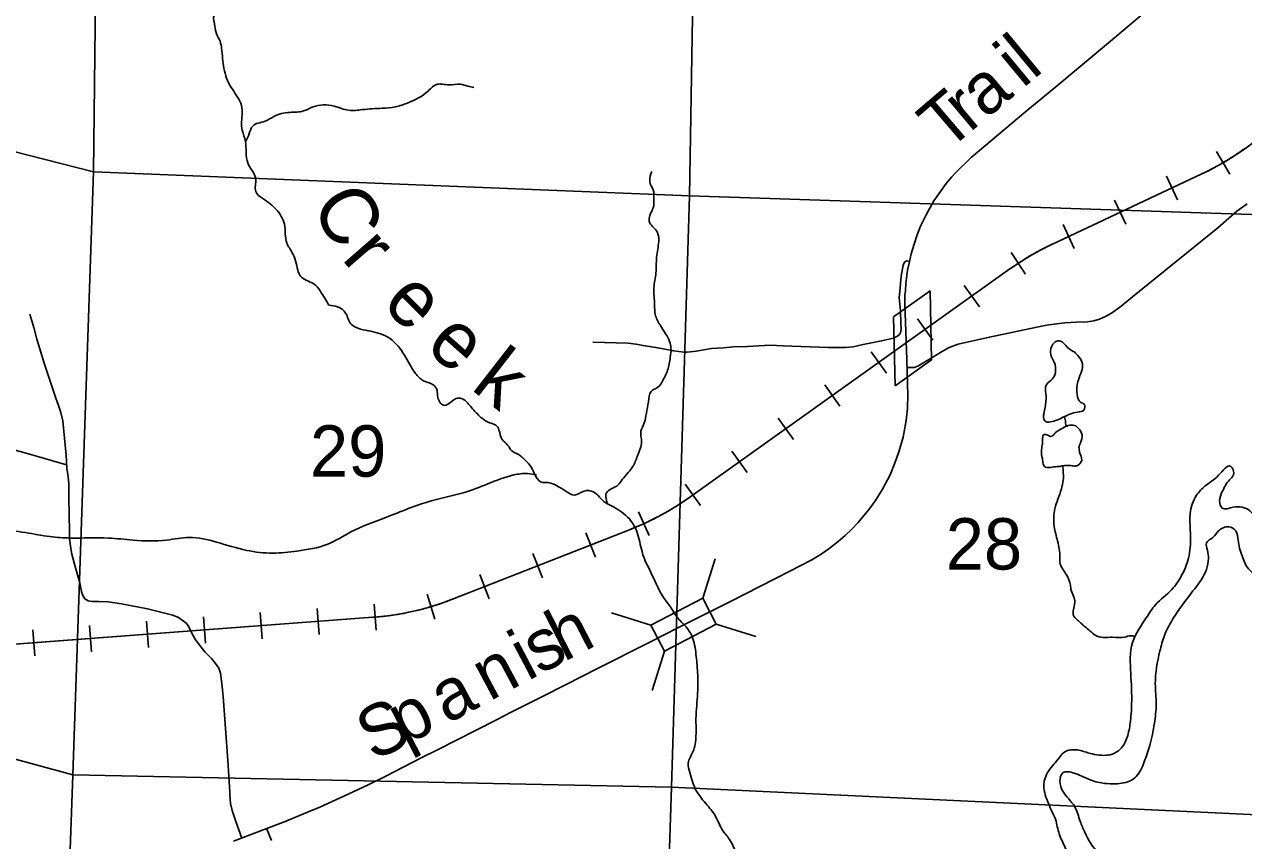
# Model space of a CAD drawing. Extents: x 1219626 to 1426462, y 456797 to 752399.
# Drawn here: x 1284050 to 1294732, y 632917 to 640071 of the extents above; entities that cross this region are included whole.
import ezdxf

# ---------------------------------------------------------------- set-up
doc = ezdxf.new("R2010")
doc.units = 0
for name, color, linetype in [('Bridges', 7, 'Continuous'), ('Lakes and Ponds', 7, 'Continuous'), ('Local Roads Improved', 7, 'Continuous'), ('Local Roads Paved', 7, 'Continuous'), ('Narrow River Creek and Branch and Slough', 7, 'Continuous'), ('Narrow River Creek and Branch and Slough Text', 7, 'Continuous'), ('Railroads', 7, 'Continuous'), ('Section Lines', 7, 'Continuous'), ('Section Numbers', 7, 'Continuous'), ('Uninventoried Roads and Features', 7, 'Continuous'), ('US Highways Related Text', 7, 'Continuous'), ('US Routes Highway Center Lines', 7, 'Continuous')]:
    doc.layers.add(name, color=color, linetype=linetype)

msp = doc.modelspace()

# ---------------------------------------------------------------- linework, layer by layer
at = {"layer": 'Bridges'}
for p, q in [((1291665, 637507), (1291986, 637735)), ((1291986, 637735), (1291998, 637130)), ((1291998, 637130), (1291986, 637735)), ((1291678, 636902), (1291665, 637507)), ((1291665, 637507), (1291678, 636902)), ((1291998, 637130), (1291678, 636902)), ((1289993, 635041), (1290101, 635386)), ((1289539, 634804), (1289193, 634912)), ((1290111, 634814), (1290457, 634706)), ((1289657, 634577), (1289549, 634232))]:
    msp.add_line(p, q, dxfattribs=at)
msp.add_lwpolyline([(1289539, 634804), (1289993, 635041), (1290111, 634814), (1289657, 634577)], close=True, dxfattribs=at)
at = {"layer": 'Lakes and Ponds'}
for points in [[(1293085, 633104), (1293007, 633280), (1292985, 633356), (1292992, 633463), (1293069, 633586), (1293117, 633642), (1293153, 633687), (1293262, 633713), (1293367, 633687), (1293528, 633665), (1293575, 633673), (1293651, 633718), (1293712, 633824), (1293738, 633947), (1293751, 634116), (1293743, 634381), (1293759, 634654), (1293879, 634870), (1293959, 634983), (1294104, 635119), (1294184, 635232), (1294248, 635392), (1294264, 635489), (1294264, 635655), (1294264, 635783), (1294320, 635944), (1294393, 636024), (1294513, 636119), (1294619, 636197), (1294644, 636123), (1294609, 636080), (1294545, 635976), (1294521, 635895), (1294545, 635831), (1294641, 635839), (1294786, 635807), (1294850, 635695), (1294858, 635606), (1294890, 635542), (1294986, 635470), (1295075, 635486), (1295107, 635558), (1295123, 635631), (1295195, 635815), (1295299, 635984), (1295556, 636120), (1295797, 636265), (1295998, 636385), (1296126, 636514), (1296207, 636700), (1296166, 636835), (1296222, 637011), (1296383, 637084), (1296591, 637100), (1296728, 637092), (1296904, 637092), (1297041, 637020), (1297089, 636939), (1297153, 636859), (1297274, 636819), (1297372, 636835), (1297460, 636916), (1297484, 637061), (1297548, 637109), (1297660, 637053), (1297752, 636945), (1297789, 636884), (1297837, 636876), (1297862, 636938), (1297937, 636988), (1298093, 636910), (1298134, 636772), (1298158, 636595), (1298228, 636519), (1298385, 636504), (1298471, 636531), (1298587, 636622), (1298663, 636708), (1298711, 636871), (1298776, 636956), (1298807, 637027), (1298811, 637155), (1298836, 637315), (1298848, 637342), (1298891, 637455), (1298901, 637548), (1298888, 637671), (1298816, 637775), (1298784, 637952), (1298792, 638145), (1298824, 638362)], [(1293249, 637200), (1293211, 637222), (1293184, 637244), (1293144, 637287), (1293106, 637298), (1293069, 637278), (1293044, 637231), (1293047, 637162), (1293069, 637116)], [(1293069, 637116), (1293082, 637082), (1293084, 637036), (1293078, 636998), (1293042, 636951), (1293002, 636909), (1292995, 636871), (1293000, 636829), (1293000, 636771), (1292993, 636716), (1292982, 636660), (1292980, 636625), (1292995, 636591), (1293038, 636587), (1293149, 636627), (1293277, 636673), (1293331, 636691), (1293337, 636740), (1293304, 636760), (1293273, 636827), (1293284, 636956), (1293311, 637029), (1293320, 637096), (1293289, 637156), (1293249, 637200)], [(1297970, 636635), (1297994, 636707), (1297930, 636778), (1297891, 636750), (1297781, 636703), (1297729, 636707), (1297638, 636764), (1297609, 636835), (1297571, 636871), (1297550, 636785), (1297456, 636699), (1297320, 636675), (1297103, 636675), (1296971, 636792), (1296960, 636807), (1296878, 636892), (1296606, 636964), (1296453, 636956), (1296373, 636907), (1296325, 636819), (1296341, 636715), (1296349, 636562), (1296317, 636465), (1296196, 636327), (1295956, 636201), (1295699, 636040), (1295539, 635952), (1295450, 635888), (1295386, 635799), (1295322, 635663), (1295300, 635501), (1295215, 635330), (1295175, 635287), (1294994, 635220), (1294845, 635245), (1294776, 635298), (1294719, 635412), (1294683, 635550), (1294664, 635631), (1294600, 635668), (1294511, 635631), (1294463, 635575), (1294407, 635526), (1294415, 635462), (1294423, 635390), (1294406, 635294), (1294303, 635125), (1294182, 634964), (1294102, 634844), (1294038, 634715), (1293998, 634579), (1293958, 634290), (1293966, 634113), (1293950, 633945), (1293910, 633752), (1293861, 633607), (1293791, 633479), (1293733, 633439), (1293589, 633415), (1293487, 633422), (1293356, 633463), (1293315, 633482), (1293248, 633508), (1293147, 633511), (1293123, 633439), (1293147, 633351), (1293252, 633214), (1293300, 633086), (1293341, 632991), (1293466, 632816), (1293589, 632783), (1293837, 632716), (1293990, 632652), (1294194, 632561), (1294291, 632490), (1294393, 632377), (1294434, 632251), (1294423, 632081), (1294370, 631969), (1294294, 631896), (1294206, 631864), (1294078, 631888), (1293998, 631872), (1293982, 631776), (1294054, 631704), (1294116, 631694), (1294194, 631652), (1294255, 631519), (1294239, 631407), (1294182, 631278), (1294086, 631182)], [(1292960, 636296), (1292960, 636320), (1292964, 636367), (1292971, 636429), (1292980, 636474), (1293007, 636474), (1293040, 636460), (1293060, 636467), (1293078, 636487), (1293109, 636511), (1293160, 636540), (1293209, 636558), (1293262, 636551), (1293286, 636529), (1293317, 636474), (1293302, 636405), (1293289, 636362)], [(1293289, 636362), (1293295, 636320), (1293313, 636251), (1293277, 636205), (1293249, 636200), (1293209, 636205), (1293149, 636202), (1293113, 636196), (1293055, 636191), (1292995, 636191), (1292975, 636220), (1292969, 636267), (1292960, 636296)], [(1292710, 626182), (1292796, 626223), (1293045, 626359), (1293208, 626486), (1293267, 626583), (1293279, 626789), (1293272, 626881), (1293260, 626951), (1293310, 627131), (1293348, 627266), (1293374, 627379), (1293357, 627467), (1293333, 627491), (1293261, 627491), (1293173, 627425), (1293093, 627339), (1292990, 627302), (1292917, 627295), (1292865, 627326), (1292812, 627483), (1292836, 627579), (1292924, 627716), (1292996, 627949), (1293028, 628073), (1293087, 628215), (1293125, 628286), (1293109, 628406), (1293053, 628479), (1292908, 628511), (1292764, 628511), (1292683, 628559), (1292667, 628647), (1292691, 628744), (1292715, 628792), (1292804, 628856), (1292908, 628864), (1292980, 628832), (1293045, 628824), (1293157, 628896), (1293241, 629018), (1293308, 629276), (1293310, 629355), (1293253, 629506), (1293121, 629720), (1293061, 629805), (1293042, 630001), (1293069, 630101), (1293125, 630221), (1293197, 630277), (1293285, 630341), (1293310, 630482), (1293286, 630538), (1293245, 630630), (1293229, 630703), (1293232, 630851), (1293285, 630952), (1293349, 631073), (1293390, 631241), (1293424, 631324), (1293540, 631310), (1293606, 631265), (1293751, 631196), (1293788, 631187), (1293869, 631215), (1293959, 631305), (1294040, 631402), (1294072, 631466), (1294056, 631514), (1293984, 631543), (1293811, 631673), (1293773, 631803), (1293791, 631932), (1293886, 632040), (1293991, 632050), (1294109, 632057), (1294185, 632076), (1294204, 632102), (1294223, 632216), (1294201, 632289), (1294103, 632382), (1293965, 632457), (1293879, 632494), (1293733, 632524), (1293638, 632566), (1293535, 632610), (1293462, 632622), (1293309, 632670), (1293229, 632743), (1293168, 632856), (1293117, 632975), (1293085, 633104)]]:
    msp.add_spline(points, degree=3, dxfattribs=at)
at = {"layer": 'Local Roads Improved'}
for points in [[(1294764, 638499), (1294672, 638435), (1294507, 638289), (1294093, 637955), (1293758, 637684), (1293658, 637601), (1293583, 637546), (1293528, 637513), (1293468, 637487), (1293421, 637472), (1293363, 637465), (1293267, 637460), (1293165, 637455), (1293024, 637437), (1292977, 637430), (1292505, 637330), (1292322, 637289), (1292231, 637268), (1292153, 637239), (1292084, 637201), (1292010, 637155), (1291951, 637118), (1291877, 637076), (1291845, 637063), (1291793, 637063)], [(1291797, 637997), (1291778, 637999), (1291761, 637988), (1291750, 637961), (1291732, 637863), (1291720, 637734), (1291714, 637678), (1291725, 637559), (1291730, 637451), (1291732, 637397), (1291724, 637360), (1291700, 637338), (1291664, 637320), (1291560, 637297), (1291400, 637264), (1291310, 637244), (1291245, 637239), (1291092, 637239), (1290696, 637253), (1290585, 637260), (1290386, 637249), (1290263, 637245), (1290175, 637237), (1290070, 637229), (1289936, 637207), (1289858, 637199), (1289826, 637199), (1289739, 637209), (1289601, 637235), (1289489, 637255), (1289407, 637269), (1289341, 637278), (1289236, 637279), (1289030, 637287)], [(1285444, 634841), (1285401, 634873), (1285350, 634893), (1285128, 634948), (1284900, 634991), (1284785, 635009), (1284703, 635013), (1284646, 635013), (1284608, 635020), (1284579, 635035), (1284562, 635064), (1284550, 635101), (1284536, 635176), (1284489, 635340), (1284467, 635428), (1284456, 635477), (1284446, 635561), (1284446, 635616), (1284442, 635783), (1284438, 635909), (1284439, 636044), (1284434, 636104), (1284422, 636182), (1284415, 636295), (1284401, 636443), (1284387, 636596), (1284369, 636670), (1284348, 636731), (1284325, 636795), (1284225, 637092), (1284160, 637311), (1284132, 637414), (1284098, 637532)], [(1284420, 636212), (1284026, 636324), (1283616, 636429), (1282955, 636591), (1282358, 636746), (1281960, 636839), (1281921, 636848), (1281903, 636863), (1281889, 636877), (1281893, 636896), (1281929, 637354)]]:
    msp.add_lwpolyline(points, dxfattribs=at)
at = {"layer": 'Local Roads Paved'}
msp.add_lwpolyline([(1285955, 632938), (1285902, 633084), (1285869, 633180), (1285857, 633243), (1285850, 633319), (1285850, 633343), (1285833, 633618), (1285790, 634181), (1285781, 634294), (1285768, 634384), (1285753, 634428), (1285725, 634469), (1285688, 634513), (1285630, 634573), (1285586, 634627), (1285546, 634682), (1285518, 634736), (1285492, 634790), (1285472, 634817), (1285449, 634837), (1285444, 634841)], dxfattribs=at)
at = {"layer": 'Narrow River Creek and Branch and Slough'}
for points in [[(1286718, 637610), (1286641, 637735), (1286585, 637798), (1286523, 637826), (1286467, 637868), (1286446, 637917), (1286425, 638000), (1286397, 638070), (1286349, 638153), (1286328, 638321), (1286258, 638446), (1286140, 638544), (1286077, 638606), (1286077, 638718), (1286042, 638794), (1286007, 638857), (1285986, 639045), (1285959, 639143), (1285952, 639219), (1285959, 639296), (1285945, 639380), (1285861, 639519), (1285798, 639686), (1285778, 639860), (1285764, 639923), (1285729, 640000), (1285715, 640076), (1285708, 640132), (1285750, 640216), (1285757, 640278), (1285757, 640348), (1285771, 640446), (1285778, 640536), (1285833, 640648), (1285896, 640745), (1285952, 640801), (1286021, 640877), (1286070, 640954), (1286112, 641038), (1286216, 641135), (1286300, 641170), (1286460, 641205), (1286634, 641247), (1286759, 641295), (1286843, 641337), (1286954, 641428), (1287010, 641491), (1287059, 641532), (1287149, 641574), (1287177, 641686), (1287177, 641769), (1287107, 641839), (1287003, 641950), (1286947, 642048), (1286919, 642139), (1286961, 642313), (1287017, 642460), (1287163, 642641), (1287233, 642731), (1287268, 642843), (1287261, 642912), (1287184, 642954), (1287121, 642961), (1287031, 642926), (1286961, 642933), (1286878, 643017), (1286794, 643121), (1286766, 643198), (1286759, 643365), (1286836, 643484), (1286892, 643567), (1287114, 643700), (1287268, 643735), (1287344, 643783), (1287463, 643811), (1287602, 643853), (1287678, 643895), (1287727, 643951), (1287762, 644090), (1287776, 644201), (1287832, 644306), (1288034, 644501), (1288117, 644598), (1288208, 644717), (1288229, 644884), (1288235, 644996), (1288270, 645135), (1288277, 645281), (1288256, 645407), (1288249, 645588), (1288263, 645727)], [(1285987, 639041), (1286020, 639114), (1286050, 639180), (1286158, 639222), (1286236, 639264), (1286375, 639300), (1286495, 639312), (1286579, 639348), (1286669, 639366), (1286765, 639354), (1286891, 639318), (1287011, 639324), (1287185, 639336), (1287299, 639348), (1287413, 639384), (1287587, 639487), (1287671, 639547), (1287713, 639547), (1287767, 639541), (1287869, 639547), (1287935, 639529), (1287989, 639517)], [(1289156, 635874), (1289145, 635929), (1289145, 635953), (1289181, 635995), (1289241, 636025), (1289277, 636067), (1289325, 636127), (1289379, 636193), (1289421, 636289), (1289457, 636415), (1289451, 636506), (1289481, 636578), (1289499, 636662), (1289517, 636764), (1289541, 636854), (1289613, 636902), (1289637, 636938), (1289685, 637040), (1289709, 637154), (1289715, 637232), (1289703, 637292), (1289667, 637359), (1289619, 637437), (1289577, 637527), (1289571, 637611), (1289565, 637761), (1289583, 637893), (1289589, 638031), (1289607, 638169), (1289601, 638235), (1289571, 638283), (1289535, 638320), (1289523, 638356), (1289559, 638464), (1289565, 638548), (1289559, 638620), (1289541, 638656), (1289529, 638698), (1289547, 638782)], [(1293378, 631186), (1293311, 631194), (1293284, 631215), (1293200, 631222), (1293068, 631173), (1293019, 631138), (1292970, 631138), (1292873, 631180), (1292803, 631145), (1292699, 631145), (1292643, 631215), (1292573, 631256), (1292427, 631284), (1292239, 631368), (1292100, 631479), (1291905, 631626), (1291759, 631730), (1291661, 631793), (1291536, 631904), (1291383, 632037), (1291285, 632099), (1291167, 632134), (1291097, 632134), (1291014, 632085), (1290965, 632065), (1290833, 632051), (1290749, 632113), (1290624, 632246), (1290505, 632420), (1290401, 632587), (1290373, 632650), (1290290, 632803), (1290227, 632928), (1290164, 633012), (1290109, 633123), (1290032, 633228), (1289934, 633360), (1289879, 633514), (1289865, 633597), (1289907, 633695), (1289934, 633834), (1289934, 633987), (1289948, 634210), (1289948, 634391), (1289934, 634552), (1289900, 634705), (1289837, 634802), (1289760, 634886), (1289726, 634942), (1289656, 635039), (1289551, 635241), (1289461, 635450), (1289419, 635618), (1289350, 635736), (1289210, 635841), (1289120, 635896), (1289036, 635973), (1288953, 635980), (1288869, 635945), (1288793, 635980), (1288723, 636022), (1288625, 636056), (1288591, 636056), (1288486, 636196), (1288444, 636245), (1288368, 636307), (1288319, 636335), (1288284, 636384), (1288235, 636433), (1288208, 636516), (1288180, 636558), (1288124, 636579), (1288041, 636635), (1287957, 636725), (1287887, 636788), (1287846, 636795), (1287755, 636739), (1287734, 636732), (1287671, 636802), (1287665, 636865), (1287630, 636913), (1287546, 636948), (1287477, 637011), (1287379, 637171), (1287254, 637317), (1287170, 637359), (1286996, 637401), (1286913, 637443), (1286864, 637540), (1286794, 637596), (1286718, 637610)], [(1293161, 636631), (1293169, 636607), (1293171, 636587), (1293173, 636565), (1293179, 636548)], [(1283042, 635737), (1283111, 635708), (1283255, 635702), (1283411, 635720), (1283603, 635659), (1283813, 635641), (1284059, 635617), (1284275, 635581), (1284449, 635569), (1284786, 635569), (1285002, 635551), (1285296, 635551), (1285494, 635575), (1285734, 635533), (1285998, 635461), (1286226, 635437), (1286436, 635455), (1286707, 635515), (1286911, 635623), (1287217, 635750), (1287613, 635894), (1287895, 635966), (1288111, 636044), (1288337, 636122), (1288457, 636134), (1288536, 636124)], [(1293148, 636201), (1293152, 636140), (1293152, 636076), (1293135, 636000), (1293105, 635910), (1293079, 635826), (1293069, 635753), (1293072, 635670), (1293102, 635543), (1293122, 635400), (1293125, 635340), (1293152, 635290), (1293179, 635247), (1293215, 635157), (1293219, 635117), (1293242, 635060), (1293252, 635003), (1293242, 634943), (1293239, 634897), (1293275, 634850), (1293345, 634790), (1293385, 634757), (1293432, 634717), (1293502, 634697), (1293582, 634700), (1293692, 634700), (1293738, 634713), (1293777, 634706)]]:
    msp.add_spline(points, degree=3, dxfattribs=at)
at = {"layer": 'Railroads'}
for p, q in [((1294494, 638958), (1294610, 638759)), ((1293056, 638144), (1294366, 638761)), ((1294055, 638742), (1294153, 638533)), ((1293602, 638529), (1293700, 638320)), ((1293150, 638316), (1293248, 638107)), ((1292695, 638073), (1292821, 637881)), ((1289880, 635927), (1292685, 637927)), ((1292283, 637782), (1292417, 637594)), ((1291876, 637491), (1292010, 637304)), ((1291469, 637201), (1291602, 637014)), ((1291062, 636911), (1291195, 636724)), ((1290655, 636621), (1290788, 636433)), ((1290248, 636330), (1290381, 636143)), ((1289840, 636040), (1289974, 635853)), ((1289429, 635800), (1289523, 635590)), ((1287802, 635033), (1289365, 635648)), ((1288970, 635616), (1289054, 635402)), ((1288505, 635433), (1288589, 635219)), ((1288039, 635250), (1288123, 635036)), ((1287580, 635078), (1287646, 634858)), ((1286616, 634952), (1286633, 634723)), ((1287113, 634990), (1287132, 634761)), ((1283426, 634597), (1287103, 634874)), ((1285120, 634840), (1285137, 634611)), ((1285618, 634877), (1285636, 634648)), ((1286117, 634915), (1286134, 634685)), ((1284123, 634765), (1284140, 634536)), ((1284621, 634802), (1284638, 634573))]:
    msp.add_line(p, q, dxfattribs=at)
for points in [[(1292754, 637974), (1292765, 637982), (1292777, 637989), (1292789, 637997), (1292800, 638004), (1292812, 638012), (1292824, 638019), (1292836, 638026), (1292848, 638033), (1292859, 638040), (1292871, 638047), (1292883, 638054), (1292895, 638061), (1292908, 638068), (1292920, 638075), (1292932, 638081), (1292944, 638088), (1292956, 638094), (1292968, 638101), (1292981, 638107), (1292993, 638113), (1293006, 638120), (1293018, 638126), (1293030, 638132), (1293043, 638138), (1293055, 638144), (1293056, 638144), (1294366, 638761), (1294379, 638767), (1294391, 638773), (1294404, 638779), (1294416, 638785), (1294428, 638791), (1294441, 638798), (1294453, 638804), (1294465, 638811), (1294478, 638817), (1294490, 638824), (1294502, 638830), (1294514, 638837), (1294526, 638844), (1294538, 638851), (1294550, 638858), (1294562, 638865), (1294574, 638872), (1294586, 638879), (1294598, 638886), (1294609, 638893), (1294621, 638901), (1294633, 638908), (1294645, 638916), (1294656, 638923), (1294668, 638931), (1294679, 638938), (1294691, 638946), (1294702, 638954), (1294714, 638962), (1294725, 638970), (1294736, 638978)], [(1287145, 634877), (1287158, 634878), (1287172, 634880), (1287186, 634881), (1287200, 634883), (1287213, 634884), (1287227, 634886), (1287241, 634888), (1287255, 634890), (1287268, 634892), (1287282, 634894), (1287296, 634896), (1287309, 634898), (1287323, 634900), (1287337, 634903), (1287350, 634905), (1287364, 634908), (1287378, 634910), (1287391, 634913), (1287405, 634916), (1287418, 634918), (1287432, 634921), (1287446, 634924), (1287459, 634927), (1287473, 634930), (1287486, 634934), (1287499, 634937), (1287513, 634940), (1287526, 634944), (1287540, 634947), (1287553, 634951), (1287566, 634955), (1287580, 634958), (1287593, 634962), (1287606, 634966), (1287620, 634970), (1287633, 634974), (1287646, 634978), (1287659, 634982), (1287673, 634987), (1287686, 634991), (1287699, 634996), (1287712, 635000), (1287725, 635005), (1287738, 635009), (1287751, 635014), (1287764, 635019), (1287777, 635024), (1287790, 635029), (1287802, 635033), (1289365, 635648), (1289378, 635653), (1289391, 635658), (1289404, 635664), (1289417, 635669), (1289430, 635674), (1289442, 635680), (1289455, 635686), (1289468, 635691), (1289480, 635697), (1289493, 635703), (1289505, 635708), (1289518, 635714), (1289530, 635720), (1289543, 635726), (1289555, 635733), (1289568, 635739), (1289580, 635745), (1289592, 635751), (1289605, 635758), (1289617, 635764), (1289629, 635771), (1289641, 635777), (1289653, 635784), (1289666, 635791), (1289678, 635798), (1289690, 635805), (1289702, 635812), (1289714, 635819), (1289725, 635826), (1289737, 635833), (1289749, 635840), (1289761, 635848), (1289773, 635855), (1289784, 635862), (1289796, 635870), (1289807, 635878), (1289819, 635885), (1289831, 635893), (1289842, 635901), (1289853, 635909), (1289865, 635916), (1289876, 635924), (1289880, 635927), (1292685, 637927), (1292697, 637935), (1292708, 637943), (1292719, 637951), (1292731, 637959), (1292742, 637966), (1292754, 637974)], [(1283426, 634597), (1287103, 634874), (1287117, 634875), (1287131, 634876), (1287145, 634877)]]:
    msp.add_lwpolyline(points, dxfattribs=at)
for centre, start, end in [((1293344, 640932), 295.2141, 321.9745), ((1294078, 635973), 115.2141, 125.4855), ((1288487, 637882), 291.4661, 305.4855), ((1286923, 637267), 274.2958, 291.4661)]:
    msp.add_arc(centre, 2400, start, end, dxfattribs=at)
at = {"layer": 'Section Lines'}
for p, q in [((1284719, 644064), (1284654, 638780)), ((1289876, 638567), (1289963, 643788)), ((1284654, 638780), (1280211, 639906)), ((1284654, 638780), (1284474, 633493)), ((1289876, 638567), (1284654, 638780)), ((1289718, 633384), (1289876, 638567)), ((1295155, 638392), (1289876, 638567)), ((1280147, 634670), (1284474, 633493)), ((1284474, 633493), (1284281, 628185)), ((1284474, 633493), (1289718, 633384)), ((1289544, 628009), (1289718, 633384)), ((1289718, 633384), (1295011, 633136))]:
    msp.add_line(p, q, dxfattribs=at)
at = {"layer": 'Uninventoried Roads and Features'}
msp.add_line((1286216, 632917), (1286175, 633017), dxfattribs=at)
at = {"layer": 'US Routes Highway Center Lines'}
msp.add_lwpolyline([(1285883, 632911), (1286336, 633085), (1286529, 633165), (1286638, 633209), (1286888, 633323), (1287061, 633406), (1287210, 633480), (1287296, 633523), (1287527, 633642), (1287664, 633711), (1288186, 633976), (1288321, 634045), (1288606, 634189), (1288945, 634362), (1289065, 634423), (1289530, 634657), (1289782, 634786), (1289908, 634850), (1290231, 635011), (1290755, 635278), (1290950, 635379), (1291022, 635422), (1291097, 635473), (1291180, 635539), (1291242, 635591), (1291293, 635641), (1291354, 635705), (1291395, 635754), (1291452, 635822), (1291506, 635897), (1291567, 635997), (1291634, 636124), (1291680, 636234), (1291711, 636324), (1291749, 636454), (1291775, 636598), (1291786, 636703), (1291790, 636826), (1291787, 636914), (1291780, 637134), (1291763, 637621), (1291765, 637701), (1291769, 637737), (1291772, 637800), (1291788, 637916), (1291801, 637979), (1291820, 638061), (1291845, 638146), (1291873, 638226), (1291902, 638302), (1291950, 638401), (1292001, 638493), (1292019, 638525), (1292075, 638606), (1292127, 638675), (1292176, 638735), (1292204, 638768), (1292346, 638903), (1292825, 639306), (1292890, 639362), (1293068, 639509), (1293565, 639925), (1294273, 640522)], dxfattribs=at)

# ---------------------------------------------------------------- texts
at = {"layer": 'Narrow River Creek and Branch and Slough Text'}
for s, rotation, p in [('C', 300.3234, (1286553, 638484)), ('r', 311.0676, (1286821, 638018)), ('e', 314.925, (1287172, 637614)), ('e', 318.4609, (1287550, 637235)), ('k', 322.1523, (1287951, 636879))]:
    msp.add_text(s, height=500, rotation=rotation, dxfattribs=at).set_placement(p)
at = {"layer": 'Section Numbers'}
for s, p in [('29', (1286552, 636107)), ('28', (1292122, 635293))]:
    msp.add_text(s, height=450, rotation=359.9999, dxfattribs=at).set_placement(p)
at = {"layer": 'US Highways Related Text'}
for s, rotation, p in [('l', 39.6077, (1292888, 639583)), ('i', 39.6572, (1292796, 639506)), ('a', 39.7856, (1292472, 639237)), ('T', 40.4806, (1292131, 638948)), ('r', 40.0496, (1292331, 639118)), ('h', 27.2039, (1288775, 634480)), ('i', 27.7842, (1288458, 634313)), ('s', 27.5543, (1288564, 634370)), ('n', 28.1236, (1288124, 634135)), ('a', 28.0312, (1287752, 633936)), ('S', 26.5721, (1287107, 633609)), ('p', 27.2291, (1287380, 633745))]:
    msp.add_text(s, height=450, rotation=rotation, dxfattribs=at).set_placement(p)

doc.saveas('drawing.dxf')
